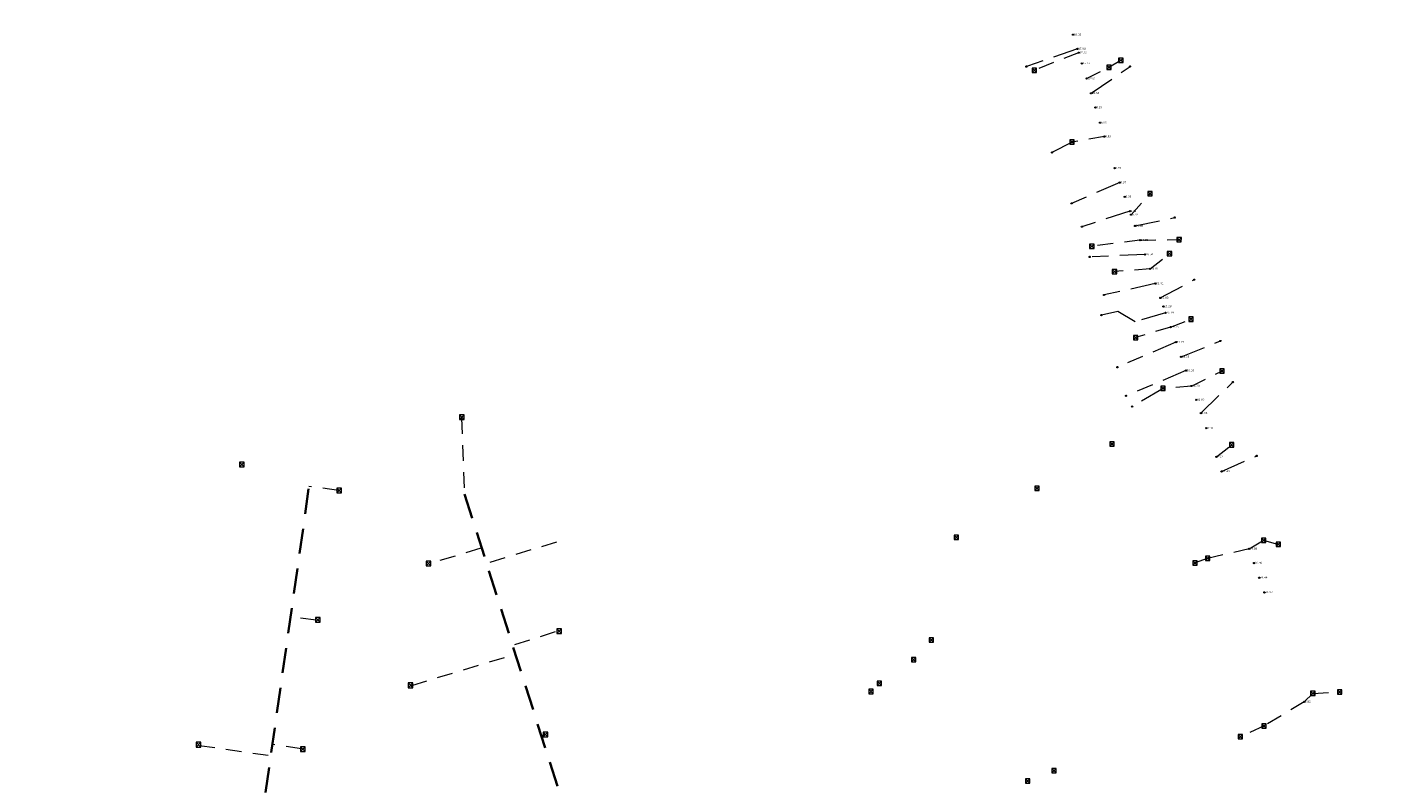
# Model space of a CAD drawing. Header units: inches. Extents: x 0 to 191500, y 0 to 342750.
# Tile 484 of 547: x 188344 to 188561, y 335054 to 335175. Entities that reach past the tile are written whole.
import ezdxf

# ---------------------------------------------------------------- set-up
doc = ezdxf.new("R2010")
doc.units = ezdxf.units.IN
doc.header["$MEASUREMENT"] = 0
for name, pattern in [('RI-GWA_HUISAANSLUITING', [23, 4, -1.8, 2.6, -1.8, 4.6, -1.8, 4.6, -1.8]), ('RI-HWA_KOLKAANSLUITING', [4.3, 2.5, -1.8]), ('RI-HWA_PVC', [6.4, 4, -2.4])]:
    doc.linetypes.add(name, pattern=pattern)
doc.layers.get('0').update_dxf_attribs({"lineweight": 20})
for name, color, linetype, lineweight in [('ECW', 150, 'Continuous', 20), ('N-WE-RI-GWA-MAATVOERING-T25', 30, 'RI-GWA_HUISAANSLUITING', 20), ('N-WE-RI-GWA_HUISAANSLUITING', 30, 'RI-GWA_HUISAANSLUITING', 20), ('N-WE-RI-GWA_RIOOLPUT_ONTSTOPPINGSPUT-G', 30, 'Continuous', 20), ('N-WE-RI-HWA_KOLK-S', 150, 'Continuous', 20), ('N-WE-RI-HWA_KOLKAANSLUITING', 150, 'RI-HWA_KOLKAANSLUITING', 20), ('N-WE-RI-HWA_TRANSPORTLEIDING_PVC_250-G', 150, 'RI-HWA_PVC', 35), ('N-WE-RI-INLAAT', 7, 'Continuous', 20)]:
    doc.layers.add(name, color=color, linetype=linetype, lineweight=lineweight)
doc.styles.add('NLCS-ISO-ANNOTATIVE-T25', font='txt', dxfattribs={"height": 2.5})
picture_1 = doc.add_image_def('image1.ecw', size_in_pixel=(220000, 285000))

# ---------------------------------------------------------------- blocks, each defined once
blk = doc.blocks.new('A$C2C270354')
h = blk.add_hatch(color=256)
h.dxf.hatch_style = 1
edge = h.paths.add_edge_path()
edge.add_arc((0, 0), 0.1, 0, 360)
blk.add_circle((0, 0), 0.1)

msp = doc.modelspace()

# ---------------------------------------------------------------- linework, layer by layer
at = {"layer": 'N-WE-RI-GWA_HUISAANSLUITING'}
for p, q in [((188511.28827, 335171.35816), (188503.16464, 335168.5551)), ((188513.46092, 335164.29475), (188519.65748, 335168.56897)), ((188510.4472, 335156.5354), (188507.2411, 335154.88444)), ((188518.01426, 335150.08916), (188510.3643, 335146.78148)), ((188519.62206, 335145.52401), (188512.00671, 335143.07194)), ((188520.44589, 335143.18484), (188526.77661, 335144.52719)), ((188522.04371, 335138.64799), (188513.23877, 335138.26066)), ((188523.67476, 335134.01681), (188515.53215, 335132.20138)), ((188524.47866, 335131.73424), (188529.86865, 335134.63047)), ((188517.70655, 335129.57726), (188515.09838, 335128.98101)), ((188520.48755, 335127.95064), (188517.70655, 335129.57726)), ((188525.31245, 335129.36677), (188520.48755, 335127.95064)), ((188527.78394, 335122.34927), (188534.0407, 335124.8766)), ((188526.95679, 335124.69787), (188517.65433, 335120.69683)), ((188528.55462, 335120.16101), (188519.01638, 335116.14465)), ((188530.93908, 335113.39918), (188536.01838, 335118.33895)), ((188524.93376, 335117.3224), (188520.00714, 335114.42972)), ((188534.22728, 335104.11423), (188539.81557, 335106.58488))]:
    msp.add_line(p, q, dxfattribs=at)
at = {"layer": 'N-WE-RI-GWA_RIOOLPUT_ONTSTOPPINGSPUT-G'}
for p, q in [((188503.25477, 335168.59843), (188503.07452, 335168.51178)), ((188503.12131, 335168.64523), (188503.20797, 335168.46498)), ((188519.74761, 335168.6123), (188519.56736, 335168.52564)), ((188519.61416, 335168.65909), (188519.70081, 335168.47884)), ((188507.33123, 335154.92777), (188507.15098, 335154.84112)), ((188507.19778, 335154.97457), (188507.28443, 335154.79432)), ((188510.45443, 335146.82481), (188510.27418, 335146.73815)), ((188510.32098, 335146.87161), (188510.40763, 335146.69136)), ((188526.86674, 335144.57052), (188526.68649, 335144.48386)), ((188526.73328, 335144.61731), (188526.81994, 335144.43706)), ((188512.09684, 335143.11527), (188511.91659, 335143.02861)), ((188511.96339, 335143.16206), (188512.05004, 335142.98181)), ((188513.32889, 335138.30398), (188513.14864, 335138.21733)), ((188513.19544, 335138.35078), (188513.2821, 335138.17053)), ((188529.95877, 335134.6738), (188529.77852, 335134.58715)), ((188529.82532, 335134.7206), (188529.91198, 335134.54035)), ((188515.62227, 335132.24471), (188515.44202, 335132.15806)), ((188515.48882, 335132.29151), (188515.57548, 335132.11126)), ((188515.1885, 335129.02434), (188515.00825, 335128.93769)), ((188515.05505, 335129.07114), (188515.1417, 335128.89089)), ((188534.13082, 335124.91993), (188533.95057, 335124.83327)), ((188533.99737, 335124.96673), (188534.08403, 335124.78648)), ((188517.74446, 335120.74016), (188517.5642, 335120.65351)), ((188517.611, 335120.78696), (188517.69766, 335120.60671)), ((188536.10851, 335118.38227), (188535.92825, 335118.29562)), ((188535.97505, 335118.42907), (188536.06171, 335118.24882)), ((188519.1065, 335116.18798), (188518.92625, 335116.10132)), ((188518.97305, 335116.23478), (188519.0597, 335116.05452)), ((188520.09727, 335114.47305), (188519.91702, 335114.38639)), ((188519.96381, 335114.51985), (188520.05047, 335114.3396)), ((188539.9057, 335106.6282), (188539.72544, 335106.54155)), ((188539.77224, 335106.675), (188539.8589, 335106.49475))]:
    msp.add_line(p, q, dxfattribs=at)
for centre in [(188503.16464, 335168.5551), (188519.65748, 335168.56897), (188507.2411, 335154.88444), (188510.3643, 335146.78148), (188526.77661, 335144.52719), (188512.00671, 335143.07194), (188513.23877, 335138.26066), (188529.86865, 335134.63047), (188515.53215, 335132.20138), (188515.09838, 335128.98101), (188534.0407, 335124.8766), (188517.65433, 335120.69683), (188536.01838, 335118.33895), (188519.01638, 335116.14465), (188520.00714, 335114.42972), (188539.81557, 335106.58488)]:
    msp.add_circle(centre, 0.1, dxfattribs=at)
at = {"layer": 'N-WE-RI-HWA_KOLK-S'}
for p, q in [((188504.09912, 335168.32287), (188504.09763, 335167.62642)), ((188504.09763, 335167.62642), (188504.79557, 335168.32138)), ((188504.09912, 335168.32287), (188504.79408, 335167.62493)), ((188504.79557, 335168.32138), (188504.09912, 335168.32287)), ((188504.79408, 335167.62493), (188504.79557, 335168.32138)), ((188515.96562, 335168.79127), (188515.96413, 335168.09482)), ((188515.96413, 335168.09482), (188516.66207, 335168.78978)), ((188515.96562, 335168.79127), (188516.66058, 335168.09333)), ((188516.66207, 335168.78978), (188515.96562, 335168.79127)), ((188516.66058, 335168.09333), (188516.66207, 335168.78978)), ((188517.84932, 335169.91187), (188517.84783, 335169.21542)), ((188517.84783, 335169.21542), (188518.54577, 335169.91038)), ((188517.84783, 335169.21542), (188518.54428, 335169.21393)), ((188517.84932, 335169.91187), (188518.54428, 335169.21393)), ((188518.54577, 335169.91038), (188517.84932, 335169.91187)), ((188518.54428, 335169.21393), (188518.54577, 335169.91038)), ((188504.09763, 335167.62642), (188504.79408, 335167.62493)), ((188515.96413, 335168.09482), (188516.66058, 335168.09333)), ((188510.09972, 335156.88437), (188510.09823, 335156.18792)), ((188510.09823, 335156.18792), (188510.79617, 335156.88288)), ((188510.09823, 335156.18792), (188510.79468, 335156.18643)), ((188510.09972, 335156.88437), (188510.79468, 335156.18643)), ((188510.79617, 335156.88288), (188510.09972, 335156.88437)), ((188510.79468, 335156.18643), (188510.79617, 335156.88288)), ((188522.50682, 335148.68327), (188522.50533, 335147.98682)), ((188522.50533, 335147.98682), (188523.20327, 335148.68178)), ((188522.50682, 335148.68327), (188523.20178, 335147.98533)), ((188523.20327, 335148.68178), (188522.50682, 335148.68327)), ((188523.20178, 335147.98533), (188523.20327, 335148.68178)), ((188522.50533, 335147.98682), (188523.20178, 335147.98533)), ((188513.23332, 335140.30727), (188513.23183, 335139.61082)), ((188513.23183, 335139.61082), (188513.92977, 335140.30578)), ((188513.23332, 335140.30727), (188513.92828, 335139.60933)), ((188513.92977, 335140.30578), (188513.23332, 335140.30727)), ((188513.92828, 335139.60933), (188513.92977, 335140.30578)), ((188527.12732, 335141.35647), (188527.12583, 335140.66002)), ((188527.12583, 335140.66002), (188527.82377, 335141.35498)), ((188527.12583, 335140.66002), (188527.82228, 335140.65853)), ((188527.12732, 335141.35647), (188527.82228, 335140.65853)), ((188527.82377, 335141.35498), (188527.12732, 335141.35647)), ((188527.82228, 335140.65853), (188527.82377, 335141.35498)), ((188513.23183, 335139.61082), (188513.92828, 335139.60933)), ((188525.59142, 335139.13737), (188525.58993, 335138.44092)), ((188525.58993, 335138.44092), (188526.28787, 335139.13588)), ((188525.58993, 335138.44092), (188526.28638, 335138.43943)), ((188525.59142, 335139.13737), (188526.28638, 335138.43943)), ((188526.28787, 335139.13588), (188525.59142, 335139.13737)), ((188526.28638, 335138.43943), (188526.28787, 335139.13588)), ((188516.84202, 335136.27607), (188516.84053, 335135.57962)), ((188516.84053, 335135.57962), (188517.53847, 335136.27458)), ((188516.84202, 335136.27607), (188517.53698, 335135.57813)), ((188517.53847, 335136.27458), (188516.84202, 335136.27607)), ((188517.53698, 335135.57813), (188517.53847, 335136.27458)), ((188516.84053, 335135.57962), (188517.53698, 335135.57813)), ((188529.02142, 335128.69617), (188529.01993, 335127.99972)), ((188529.01993, 335127.99972), (188529.71787, 335128.69468)), ((188529.01993, 335127.99972), (188529.71638, 335127.99823)), ((188529.02142, 335128.69617), (188529.71638, 335127.99823)), ((188529.71787, 335128.69468), (188529.02142, 335128.69617)), ((188529.71638, 335127.99823), (188529.71787, 335128.69468)), ((188520.20592, 335125.75597), (188520.20443, 335125.05952)), ((188520.20443, 335125.05952), (188520.90237, 335125.75448)), ((188520.20443, 335125.05952), (188520.90088, 335125.05803)), ((188520.20592, 335125.75597), (188520.90088, 335125.05803)), ((188520.90237, 335125.75448), (188520.20592, 335125.75597)), ((188520.90088, 335125.05803), (188520.90237, 335125.75448)), ((188533.93642, 335120.43017), (188533.93493, 335119.73372)), ((188533.93493, 335119.73372), (188534.63287, 335120.42868)), ((188533.93642, 335120.43017), (188534.63138, 335119.73223)), ((188534.63287, 335120.42868), (188533.93642, 335120.43017)), ((188534.63138, 335119.73223), (188534.63287, 335120.42868)), ((188533.93493, 335119.73372), (188534.63138, 335119.73223)), ((188524.57582, 335117.67047), (188524.57433, 335116.97402)), ((188524.57433, 335116.97402), (188525.27227, 335117.66898)), ((188524.57433, 335116.97402), (188525.27078, 335116.97253)), ((188524.57582, 335117.67047), (188525.27078, 335116.97253)), ((188525.27227, 335117.66898), (188524.57582, 335117.67047)), ((188525.27078, 335116.97253), (188525.27227, 335117.66898)), ((188412.97267, 335113.1252), (188412.97107, 335112.37847)), ((188412.97107, 335112.37847), (188413.71941, 335113.1236)), ((188412.97107, 335112.37847), (188413.71781, 335112.37686)), ((188412.97267, 335113.1252), (188413.71781, 335112.37686)), ((188413.71941, 335113.1236), (188412.97267, 335113.1252)), ((188413.71781, 335112.37686), (188413.71941, 335113.1236)), ((188516.43772, 335108.82407), (188516.43623, 335108.12762)), ((188516.43623, 335108.12762), (188517.13417, 335108.82258)), ((188516.43623, 335108.12762), (188517.13268, 335108.12613)), ((188516.43772, 335108.82407), (188517.13268, 335108.12613)), ((188517.13417, 335108.82258), (188516.43772, 335108.82407)), ((188517.13268, 335108.12613), (188517.13417, 335108.82258)), ((188535.48462, 335108.69677), (188535.48313, 335108.00032)), ((188535.48313, 335108.00032), (188536.18107, 335108.69528)), ((188535.48313, 335108.00032), (188536.17958, 335107.99883)), ((188535.48462, 335108.69677), (188536.17958, 335107.99883)), ((188536.18107, 335108.69528), (188535.48462, 335108.69677)), ((188536.17958, 335107.99883), (188536.18107, 335108.69528)), ((188377.94009, 335105.60735), (188377.93849, 335104.86061)), ((188377.93849, 335104.86061), (188378.68683, 335105.60574)), ((188377.94009, 335105.60735), (188378.68522, 335104.85901)), ((188378.68683, 335105.60574), (188377.94009, 335105.60735)), ((188378.68522, 335104.85901), (188378.68683, 335105.60574)), ((188377.93849, 335104.86061), (188378.68522, 335104.85901)), ((188393.46032, 335101.43251), (188393.45872, 335100.68577)), ((188393.45872, 335100.68577), (188394.20706, 335101.43091)), ((188393.46032, 335101.43251), (188394.20546, 335100.68417)), ((188394.20706, 335101.43091), (188393.46032, 335101.43251)), ((188394.20546, 335100.68417), (188394.20706, 335101.43091)), ((188504.49752, 335101.76297), (188504.49603, 335101.06652)), ((188504.49603, 335101.06652), (188505.19397, 335101.76148)), ((188504.49603, 335101.06652), (188505.19248, 335101.06503)), ((188504.49752, 335101.76297), (188505.19248, 335101.06503)), ((188505.19397, 335101.76148), (188504.49752, 335101.76297)), ((188505.19248, 335101.06503), (188505.19397, 335101.76148)), ((188393.45872, 335100.68577), (188394.20546, 335100.68417)), ((188491.65222, 335093.95417), (188491.65073, 335093.25772)), ((188491.65073, 335093.25772), (188492.34867, 335093.95268)), ((188491.65073, 335093.25772), (188492.34718, 335093.25623)), ((188491.65222, 335093.95417), (188492.34718, 335093.25623)), ((188492.34867, 335093.95268), (188491.65222, 335093.95417)), ((188492.34718, 335093.25623), (188492.34867, 335093.95268)), ((188540.56102, 335093.50527), (188540.55953, 335092.80882)), ((188540.55953, 335092.80882), (188541.25747, 335093.50378)), ((188540.55953, 335092.80882), (188541.25598, 335092.80733)), ((188540.56102, 335093.50527), (188541.25598, 335092.80733)), ((188541.25747, 335093.50378), (188540.56102, 335093.50527)), ((188541.25598, 335092.80733), (188541.25747, 335093.50378)), ((188542.92542, 335092.84787), (188542.92393, 335092.15142)), ((188542.92393, 335092.15142), (188543.62187, 335092.84638)), ((188542.92542, 335092.84787), (188543.62038, 335092.14993)), ((188543.62187, 335092.84638), (188542.92542, 335092.84787)), ((188543.62038, 335092.14993), (188543.62187, 335092.84638)), ((188531.66072, 335090.62627), (188531.65923, 335089.92982)), ((188531.65923, 335089.92982), (188532.35717, 335090.62478)), ((188531.66072, 335090.62627), (188532.35568, 335089.92833)), ((188532.35717, 335090.62478), (188531.66072, 335090.62627)), ((188532.35568, 335089.92833), (188532.35717, 335090.62478)), ((188542.92393, 335092.15142), (188543.62038, 335092.14993)), ((188407.6786, 335089.81184), (188407.677, 335089.0651)), ((188407.677, 335089.0651), (188408.42534, 335089.81023)), ((188407.677, 335089.0651), (188408.42373, 335089.06349)), ((188407.6786, 335089.81184), (188408.42373, 335089.06349)), ((188408.42534, 335089.81023), (188407.6786, 335089.81184)), ((188408.42373, 335089.06349), (188408.42534, 335089.81023)), ((188529.64932, 335089.88827), (188529.64783, 335089.19182)), ((188529.64783, 335089.19182), (188530.34577, 335089.88678)), ((188529.64783, 335089.19182), (188530.34428, 335089.19033)), ((188529.64932, 335089.88827), (188530.34428, 335089.19033)), ((188530.34577, 335089.88678), (188529.64932, 335089.88827)), ((188530.34428, 335089.19033), (188530.34577, 335089.88678)), ((188531.65923, 335089.92982), (188532.35568, 335089.92833)), ((188390.06526, 335080.88621), (188390.06366, 335080.13947)), ((188390.06366, 335080.13947), (188390.812, 335080.8846)), ((188390.06366, 335080.13947), (188390.8104, 335080.13787)), ((188390.06526, 335080.88621), (188390.8104, 335080.13787)), ((188390.812, 335080.8846), (188390.06526, 335080.88621)), ((188390.8104, 335080.13787), (188390.812, 335080.8846)), ((188428.44941, 335079.07964), (188428.4478, 335078.33291)), ((188428.4478, 335078.33291), (188429.19615, 335079.07804)), ((188428.4478, 335078.33291), (188429.19454, 335078.3313)), ((188428.44941, 335079.07964), (188429.19454, 335078.3313)), ((188429.19615, 335079.07804), (188428.44941, 335079.07964)), ((188429.19454, 335078.3313), (188429.19615, 335079.07804)), ((188487.67832, 335077.61877), (188487.67683, 335076.92232)), ((188487.67683, 335076.92232), (188488.37477, 335077.61728)), ((188487.67832, 335077.61877), (188488.37328, 335076.92083)), ((188488.37477, 335077.61728), (188487.67832, 335077.61877)), ((188488.37328, 335076.92083), (188488.37477, 335077.61728)), ((188487.67683, 335076.92232), (188488.37328, 335076.92083)), ((188484.87542, 335074.51597), (188484.87393, 335073.81952)), ((188484.87393, 335073.81952), (188485.57187, 335074.51448)), ((188484.87393, 335073.81952), (188485.57038, 335073.81803)), ((188484.87542, 335074.51597), (188485.57038, 335073.81803)), ((188485.57187, 335074.51448), (188484.87542, 335074.51597)), ((188485.57038, 335073.81803), (188485.57187, 335074.51448)), ((188404.80505, 335070.44058), (188404.80345, 335069.69384)), ((188404.80345, 335069.69384), (188405.55179, 335070.43897)), ((188404.80505, 335070.44058), (188405.55018, 335069.69224)), ((188405.55179, 335070.43897), (188404.80505, 335070.44058)), ((188405.55018, 335069.69224), (188405.55179, 335070.43897)), ((188479.44232, 335070.74937), (188479.44083, 335070.05292)), ((188479.44083, 335070.05292), (188480.13877, 335070.74788)), ((188479.44232, 335070.74937), (188480.13728, 335070.05143)), ((188480.13877, 335070.74788), (188479.44232, 335070.74937)), ((188480.13728, 335070.05143), (188480.13877, 335070.74788)), ((188404.80345, 335069.69384), (188405.55018, 335069.69224)), ((188478.11672, 335069.43747), (188478.11523, 335068.74102)), ((188478.11523, 335068.74102), (188478.81317, 335069.43598)), ((188478.11523, 335068.74102), (188478.81168, 335068.73953)), ((188478.11672, 335069.43747), (188478.81168, 335068.73953)), ((188478.81317, 335069.43598), (188478.11672, 335069.43747)), ((188478.81168, 335068.73953), (188478.81317, 335069.43598)), ((188479.44083, 335070.05292), (188480.13728, 335070.05143)), ((188548.40212, 335069.14137), (188548.40063, 335068.44492)), ((188548.40063, 335068.44492), (188549.09857, 335069.13988)), ((188548.40063, 335068.44492), (188549.09708, 335068.44343)), ((188548.40212, 335069.14137), (188549.09708, 335068.44343)), ((188549.09857, 335069.13988), (188548.40212, 335069.14137)), ((188549.09708, 335068.44343), (188549.09857, 335069.13988)), ((188552.67512, 335069.34997), (188552.67363, 335068.65352)), ((188552.67363, 335068.65352), (188553.37157, 335069.34848)), ((188552.67363, 335068.65352), (188553.37008, 335068.65203)), ((188552.67512, 335069.34997), (188553.37008, 335068.65203)), ((188553.37157, 335069.34848), (188552.67512, 335069.34997)), ((188553.37008, 335068.65203), (188553.37157, 335069.34848)), ((188540.63042, 335063.94827), (188540.62893, 335063.25182)), ((188540.62893, 335063.25182), (188541.32687, 335063.94678)), ((188540.63042, 335063.94827), (188541.32538, 335063.25033)), ((188541.32687, 335063.94678), (188540.63042, 335063.94827)), ((188541.32538, 335063.25033), (188541.32687, 335063.94678)), ((188426.30022, 335062.60143), (188426.29862, 335061.85469)), ((188426.29862, 335061.85469), (188427.04696, 335062.59983)), ((188426.29862, 335061.85469), (188427.04536, 335061.85309)), ((188426.30022, 335062.60143), (188427.04536, 335061.85309)), ((188427.04696, 335062.59983), (188426.30022, 335062.60143)), ((188427.04536, 335061.85309), (188427.04696, 335062.59983)), ((188536.88282, 335062.26757), (188536.88133, 335061.57112)), ((188536.88133, 335061.57112), (188537.57927, 335062.26608)), ((188536.88282, 335062.26757), (188537.57778, 335061.56963)), ((188537.57927, 335062.26608), (188536.88282, 335062.26757)), ((188537.57778, 335061.56963), (188537.57927, 335062.26608)), ((188540.62893, 335063.25182), (188541.32538, 335063.25033)), ((188371.0588, 335060.9966), (188371.05719, 335060.24986)), ((188371.05719, 335060.24986), (188371.80554, 335060.995)), ((188371.05719, 335060.24986), (188371.80393, 335060.24826)), ((188371.0588, 335060.9966), (188371.80393, 335060.24826)), ((188371.80554, 335060.995), (188371.0588, 335060.9966)), ((188371.80393, 335060.24826), (188371.80554, 335060.995)), ((188387.6439, 335060.27313), (188387.64229, 335059.52639)), ((188387.64229, 335059.52639), (188388.39064, 335060.27153)), ((188387.6439, 335060.27313), (188388.38903, 335059.52479)), ((188388.39064, 335060.27153), (188387.6439, 335060.27313)), ((188388.38903, 335059.52479), (188388.39064, 335060.27153)), ((188536.88133, 335061.57112), (188537.57778, 335061.56963)), ((188387.64229, 335059.52639), (188388.38903, 335059.52479)), ((188507.20672, 335056.84307), (188507.20523, 335056.14662)), ((188507.20523, 335056.14662), (188507.90317, 335056.84158)), ((188507.20523, 335056.14662), (188507.90168, 335056.14513)), ((188507.20672, 335056.84307), (188507.90168, 335056.14513)), ((188507.90317, 335056.84158), (188507.20672, 335056.84307)), ((188507.90168, 335056.14513), (188507.90317, 335056.84158)), ((188503.02922, 335055.21097), (188503.02773, 335054.51452)), ((188503.02773, 335054.51452), (188503.72567, 335055.20948)), ((188503.02773, 335054.51452), (188503.72418, 335054.51303)), ((188503.02922, 335055.21097), (188503.72418, 335054.51303)), ((188503.72567, 335055.20948), (188503.02922, 335055.21097)), ((188503.72418, 335054.51303), (188503.72567, 335055.20948))]:
    msp.add_line(p, q, dxfattribs=at)
at = {"layer": 'N-WE-RI-HWA_KOLKAANSLUITING'}
for p, q in [((188511.47055, 335170.76556), (188504.4466, 335167.9739)), ((188512.73474, 335166.65559), (188516.3131, 335168.4423)), ((188516.3131, 335168.4423), (188518.1968, 335169.5629)), ((188515.57771, 335157.41295), (188510.4472, 335156.5354)), ((188519.81473, 335144.97695), (188522.8543, 335148.3343)), ((188521.24314, 335140.92113), (188513.5808, 335139.9583)), ((188521.24314, 335140.92113), (188527.4748, 335141.0075)), ((188522.84761, 335136.36541), (188525.9389, 335138.7884)), ((188522.84761, 335136.36541), (188517.1895, 335135.9271)), ((188526.11303, 335127.09363), (188520.5534, 335125.407)), ((188526.11303, 335127.09363), (188529.3689, 335128.3472)), ((188529.41831, 335117.70866), (188534.2839, 335120.0812)), ((188529.41831, 335117.70866), (188524.9233, 335117.3215)), ((188413.26385, 335112.60063), (188413.74499, 335100.92225)), ((188533.40272, 335106.44254), (188535.8321, 335108.3478)), ((188393.69868, 335101.08614), (188388.98495, 335101.73163)), ((188428.42182, 335092.85109), (188417.26677, 335089.48293)), ((188538.5904, 335091.794), (188540.9085, 335093.1563)), ((188540.9085, 335093.1563), (188543.2729, 335092.4989)), ((188416.3699, 335091.88881), (188408.18945, 335089.41716)), ((188532.0082, 335090.2773), (188529.9968, 335089.5393)), ((188538.5904, 335091.794), (188532.0082, 335090.2773)), ((188390.16618, 335080.42724), (188386.07568, 335080.99595)), ((188421.77263, 335076.55586), (188428.68437, 335078.76505)), ((188405.36767, 335070.05949), (188421.86012, 335075.0464)), ((188547.37819, 335067.43598), (188548.7496, 335068.7924)), ((188548.7496, 335068.7924), (188553.0226, 335069.001)), ((188547.37819, 335067.43598), (188540.9779, 335063.5993)), ((188426.54051, 335062.22899), (188425.99413, 335062.05401)), ((188540.9779, 335063.5993), (188537.2303, 335061.9186)), ((188371.55212, 335060.50103), (188382.92611, 335058.88219)), ((188387.83662, 335059.94326), (188383.18866, 335060.63249))]:
    msp.add_line(p, q, dxfattribs=at)
at = {"layer": 'N-WE-RI-HWA_TRANSPORTLEIDING_PVC_250-G'}
for p, q in [((188388.96315, 335101.33806), (188379.38253, 335033.83797)), ((188413.76715, 335100.50643), (188430.56568, 335047.66146))]:
    msp.add_line(p, q, dxfattribs=at)

# ---------------------------------------------------------------- block references
at = {"layer": 'N-WE-RI-INLAAT', "rotation": 0.06357443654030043}
for p in [(188510.58855, 335173.63298), (188511.28827, 335171.35816), (188511.47055, 335170.76556), (188511.9968, 335169.05467), (188512.73474, 335166.65559), (188513.46092, 335164.29475), (188514.15475, 335162.03905), (188514.89857, 335159.62086), (188515.57771, 335157.41295), (188517.20372, 335152.3906), (188518.01426, 335150.08916), (188518.81484, 335147.81602), (188519.62206, 335145.52401), (188519.81473, 335144.97695), (188520.44589, 335143.18484), (188521.24314, 335140.92113), (188522.04371, 335138.64799), (188522.84761, 335136.36541), (188523.67476, 335134.01681), (188524.47866, 335131.73424), (188524.96033, 335130.36658), (188525.31245, 335129.36677), (188526.11303, 335127.09363), (188526.95679, 335124.69787), (188527.78394, 335122.34927), (188528.55462, 335120.16101), (188529.41831, 335117.70866), (188530.19231, 335115.51097), (188530.93908, 335113.39918), (188531.787, 335111.00489), (188533.40272, 335106.44254), (188534.22728, 335104.11423), (188538.5904, 335091.794), (188539.39159, 335089.53168), (188540.21948, 335087.19395), (188541.04737, 335084.85622), (188547.37819, 335067.43598)]:
    msp.add_blockref('A$C2C270354', p, dxfattribs=at)

# ---------------------------------------------------------------- texts
at = {"layer": 'N-WE-RI-GWA-MAATVOERING-T25', "char_height": 0.3, "width": 0.9577744, "attachment_point": 1, "style": 'NLCS-ISO-ANNOTATIVE-T25'}
for s, insert in [('{\\fVerdana|b0|i0|c0|p34;20.32}', (188510.71132, 335173.82232)), ('{\\fVerdana|b0|i0|c0|p34;17.94}', (188511.41104, 335171.5475)), ('{\\fVerdana|b0|i0|c0|p34;17.32}', (188511.59331, 335170.9549)), ('{\\fVerdana|b0|i0|c0|p34;15.53}', (188512.11957, 335169.24401)), ('{\\fVerdana|b0|i0|c0|p34;13.02}', (188512.85751, 335166.84494)), ('{\\fVerdana|b0|i0|c0|p34;10.55}', (188513.58368, 335164.4841)), ('{\\fVerdana|b0|i0|c0|p34;8.19}', (188514.27752, 335162.22839)), ('{\\fVerdana|b0|i0|c0|p34;5.66}', (188515.02134, 335159.81021)), ('{\\fVerdana|b0|i0|c0|p34;3.35}', (188515.70047, 335157.60229)), ('{\\fVerdana|b0|i0|c0|p34;1.93}', (188517.32649, 335152.57994)), ('{\\fVerdana|b0|i0|c0|p34;4.37}', (188518.13703, 335150.2785)), ('{\\fVerdana|b0|i0|c0|p34;6.78}', (188518.93761, 335148.00536)), ('{\\fVerdana|b0|i0|c0|p34;9.21}', (188519.74483, 335145.71335)), ('{\\fVerdana|b0|i0|c0|p34;9.79}', (188519.9375, 335145.16629)), ('{\\fVerdana|b0|i0|c0|p34;11.69}', (188520.56865, 335143.37419)), ('{\\fVerdana|b0|i0|c0|p34;14.09}', (188521.36591, 335141.11047)), ('{\\fVerdana|b0|i0|c0|p34;16.50}', (188522.16648, 335138.83733)), ('{\\fVerdana|b0|i0|c0|p34;18.92}', (188522.97038, 335136.55476)), ('{\\fVerdana|b0|i0|c0|p34;21.41}', (188523.79753, 335134.20616)), ('{\\fVerdana|b0|i0|c0|p34;23.83}', (188524.60143, 335131.92358)), ('{\\fVerdana|b0|i0|c0|p34;25.28}', (188525.0831, 335130.55592)), ('{\\fVerdana|b0|i0|c0|p34;26.34}', (188525.43522, 335129.55612)), ('{\\fVerdana|b0|i0|c0|p34;28.75}', (188526.23579, 335127.28297)), ('{\\fVerdana|b0|i0|c0|p34;31.29}', (188527.07955, 335124.88721)), ('{\\fVerdana|b0|i0|c0|p34;33.78}', (188527.9067, 335122.53861)), ('{\\fVerdana|b0|i0|c0|p34;36.10}', (188528.67738, 335120.35036)), ('{\\fVerdana|b0|i0|c0|p34;38.70}', (188529.54107, 335117.898)), ('{\\fVerdana|b0|i0|c0|p34;41.03}', (188530.31507, 335115.70032)), ('{\\fVerdana|b0|i0|c0|p34;1.64}', (188531.06184, 335113.58852)), ('{\\fVerdana|b0|i0|c0|p34;4.18}', (188531.90977, 335111.19423)), ('{\\fVerdana|b0|i0|c0|p34;9.02}', (188533.52549, 335106.63188)), ('{\\fVerdana|b0|i0|c0|p34;11.49}', (188534.35004, 335104.30358)), ('{\\fVerdana|b0|i0|c0|p34;24.56}', (188538.71317, 335091.98335)), ('{\\fVerdana|b0|i0|c0|p34;26.96}', (188539.51436, 335089.72103)), ('{\\fVerdana|b0|i0|c0|p34;29.44}', (188540.34225, 335087.38329)), ('{\\fVerdana|b0|i0|c0|p34;31.92}', (188541.17014, 335085.04556)), ('{\\fVerdana|b0|i0|c0|p34;6.82}', (188547.50095, 335067.62532))]:
    msp.add_mtext(s, dxfattribs=dict(at, insert=insert))

# ---------------------------------------------------------------- pictures from other files: only their frames are drawn
at = {"layer": 'ECW'}
image = msp.add_image(picture_1, insert=(180500, 328500), size_in_units=(11000, 14250), dxfattribs=at)
image.dxf.flags = 7

doc.saveas('drawing.dxf')
